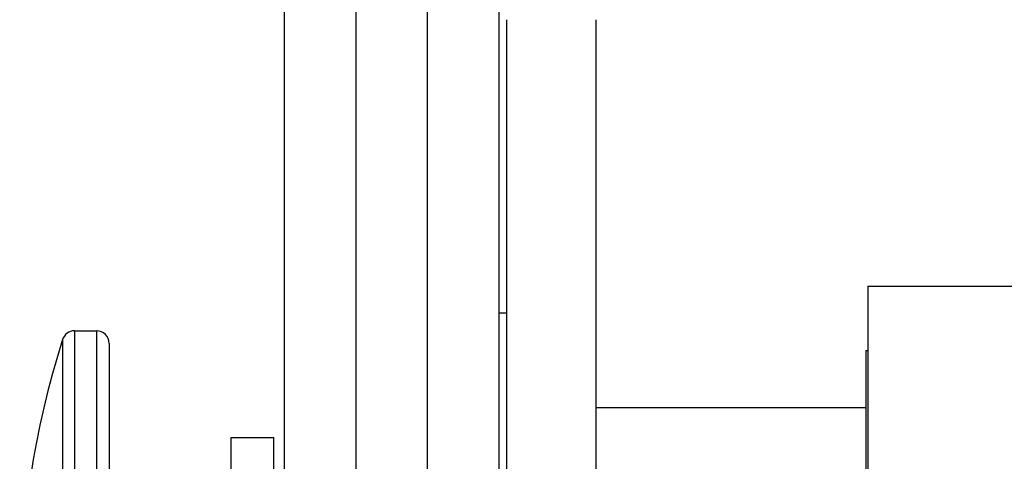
# Paper-space layout 'Sheet' of a CAD drawing. Header units: inches. Extents: x 0.2 to 10.8, y 0.2 to 8.3.
# Tile 361 of 545: x 8.1016 to 8.2117, y 2.1932 to 2.2426. Entities that reach past the tile are written whole.
import ezdxf

# ---------------------------------------------------------------- set-up
doc = ezdxf.new("R2010")
doc.units = ezdxf.units.IN
doc.header["$MEASUREMENT"] = 0
doc.layers.get('0').update_dxf_attribs({"lineweight": 5})
doc.layers.add('02___PRT_ALL_AXES', color=7, linetype='Continuous')
doc.layers.add('06___PRT_ALL_SURFS', color=7, linetype='Continuous')

psp = doc.layouts.new('Sheet')

# ---------------------------------------------------------------- linework, layer by layer
at = {"color": 0, "linetype": 'ByBlock', "lineweight": -3}
for p, q in [((8.131229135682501, 1.990376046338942), (8.131229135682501, 3.263868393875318)), ((8.13922913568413, 2.067868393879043), (8.13922913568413, 3.263868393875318)), ((8.147229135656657, 2.067868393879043), (8.147229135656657, 3.263868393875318)), ((8.155229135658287, 1.990376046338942), (8.155229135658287, 3.263868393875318)), ((8.106420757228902, 2.206805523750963), (8.106420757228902, 2.144760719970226)), ((8.107755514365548, 2.207783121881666), (8.110229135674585, 2.207783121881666)), ((8.107755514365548, 2.207783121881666), (8.107755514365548, 2.143783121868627)), ((8.110229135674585, 2.207783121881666), (8.110229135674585, 2.143783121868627)), ((8.111629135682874, 2.206383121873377), (8.111629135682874, 2.145183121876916)), ((8.196229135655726, 2.199165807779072), (8.166029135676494, 2.199165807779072)), ((8.12522913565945, 2.195868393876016), (8.130029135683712, 2.195868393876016)), ((8.12522913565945, 2.195867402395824), (8.12522913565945, 2.189719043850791)), ((8.130029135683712, 2.189374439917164), (8.130029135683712, 2.195867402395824))]:
    psp.add_line(p, q, dxfattribs=at)
for centre, radius, start, end in [((8.204449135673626, 2.175783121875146), 0.10282, 162.4393223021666, 197.5606776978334), ((8.107755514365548, 2.206383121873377), 0.0014, 90, 162.4393223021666), ((8.110229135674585, 2.206383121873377), 0.0014, 0, 90)]:
    psp.add_arc(centre, radius, start, end, dxfattribs=at)
at = {"layer": '02___PRT_ALL_AXES', "color": 0, "linetype": 'ByBlock', "lineweight": -3}
for p, q in [((8.15602913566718, 2.24258687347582), (8.15602913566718, 2.002711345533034)), ((8.166029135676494, 2.24258687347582), (8.166029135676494, 2.002711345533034)), ((8.196429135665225, 2.212783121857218), (8.236429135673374, 2.212783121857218)), ((8.196429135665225, 2.212783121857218), (8.196429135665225, 2.138783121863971)), ((8.155229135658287, 2.209783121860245), (8.15602913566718, 2.209783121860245))]:
    psp.add_line(p, q, dxfattribs=at)
at = {"layer": '06___PRT_ALL_SURFS', "color": 0, "linetype": 'ByBlock', "lineweight": -3}
for q in [(8.196429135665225, 2.205583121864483), (8.196229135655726, 2.148783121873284)]:
    psp.add_line((8.196229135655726, 2.205583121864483), q, dxfattribs=at)

doc.saveas('drawing.dxf')
